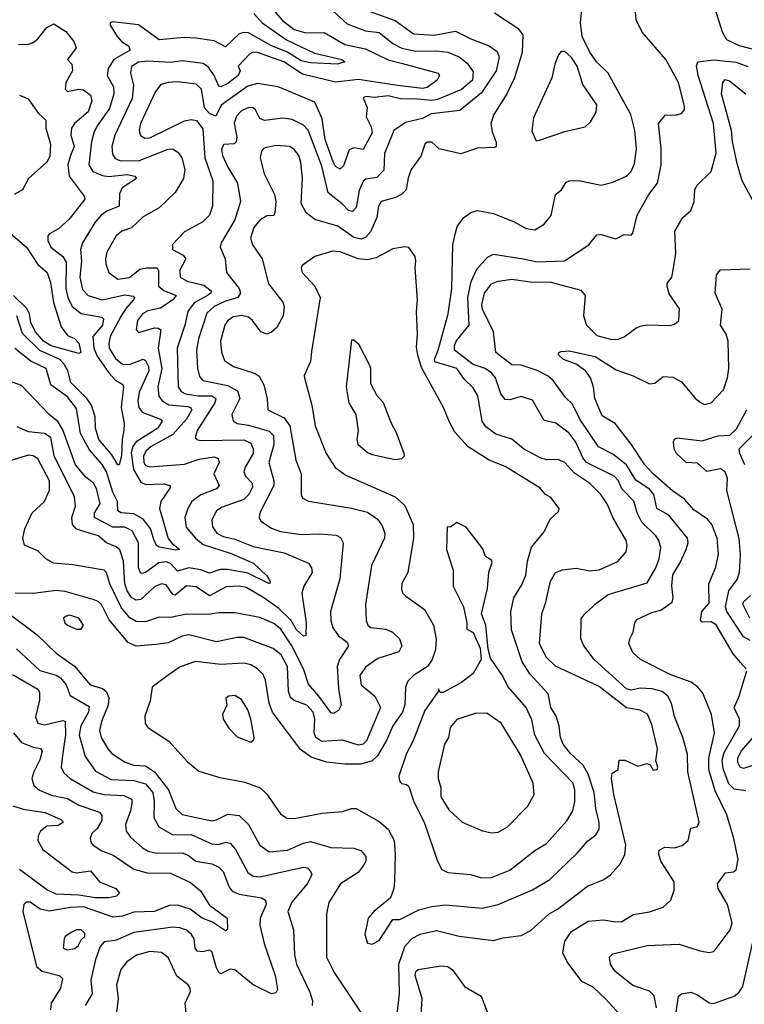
# Model space of a CAD drawing. Extents: x 1678759 to 1859541, y 384609 to 522867.
# Tile 260 of 466: x 1744516 to 1747679, y 499500 to 503799. Entities that reach past the tile are written whole.
import ezdxf

# ---------------------------------------------------------------- set-up
doc = ezdxf.new("R2010")
doc.units = 0

msp = doc.modelspace()

# ---------------------------------------------------------------- linework, layer by layer
at = {"layer": '0CON20XD'}
for points in [[(1746164, 499455), (1746174.8, 499545), (1746170.6, 499675), (1746199, 499755), (1746231.5, 499788.5), (1746265, 499806.2), (1746335, 499821.6), (1746435, 499796.5), (1746585, 499777.5), (1746625, 499789.5), (1746705, 499799.5), (1746747.4, 499822.6), (1746827.9, 499895), (1746863.6, 499915), (1746994.3, 500015.7), (1747065.3, 500044.7), (1747095.4, 500064.6), (1747138.6, 500115), (1747156.9, 500153.1), (1747162.6, 500195), (1747109.6, 500415), (1747098.9, 500485), (1747101.9, 500508.1), (1747128.8, 500525), (1747132.5, 500565), (1747157.5, 500565), (1747215, 500540), (1747255, 500550.6), (1747268.8, 500545), (1747281.5, 500521.5), (1747298.6, 500525), (1747301.9, 500535), (1747292.6, 500562.6), (1747300.8, 500615), (1747275, 500722), (1747256.6, 500766.6), (1747225, 500783.9), (1747165, 500794.7), (1747045, 500886.8), (1746855, 500975.4), (1746814.6, 501015), (1746784.6, 501075), (1746794.6, 501205), (1746812.8, 501255), (1746832.6, 501347.4), (1746855, 501384.3), (1746885, 501397.3), (1746945, 501403.8), (1747005, 501392.5), (1747045, 501396.5), (1747126.5, 501433.5), (1747162.7, 501475), (1747167.3, 501505), (1747163.1, 501525), (1747105.5, 501624.5), (1747081.4, 501681.4), (1747053.3, 501725), (1747004, 501775), (1746938.3, 501818.3), (1746895, 501865.3), (1746865, 501878.2), (1746815, 501877.3), (1746787.5, 501885), (1746715, 501925.3), (1746665, 501966.7), (1746595, 501988.8), (1746550.4, 502020.4), (1746534.8, 502045), (1746516, 502156), (1746495, 502191.8), (1746458, 502228), (1746424.7, 502275), (1746328.4, 502305), (1746326.3, 502315), (1746343.3, 502355), (1746386.5, 502515), (1746401.9, 502625), (1746407.2, 502815), (1746416.3, 502856.3), (1746426.4, 502895), (1746455, 502934.4), (1746485, 502956.7), (1746515, 502965.5), (1746585, 502952.5), (1746675, 502915.6), (1746726.5, 502886.5), (1746765, 502880.6), (1746805, 502905.7), (1746836.3, 502943.7), (1746854.5, 503035.5), (1746881.2, 503055), (1746901.3, 503088.7), (1746915, 503095.7), (1746955, 503097.1), (1747055, 503075.6), (1747105, 503089.4), (1747165, 503115.8), (1747184.6, 503135.4), (1747199.1, 503170.9), (1747208.9, 503235), (1747200.9, 503315), (1747183.4, 503385), (1747084.5, 503564.5), (1747033.2, 503615), (1747005, 503657.1), (1746971.9, 503725), (1746964.8, 503784.8), (1746975.4, 503905)], [(1747538.7, 503885), (1747582, 503745), (1747601.5, 503711.5), (1747655.9, 503685.9), (1747735, 503664.8)], [(1745885, 503836), (1745945, 503779.8), (1746025, 503749.4), (1746085, 503742.2), (1746145, 503695.3), (1746183.8, 503673.8), (1746245, 503660.6), (1746335, 503663.2), (1746385, 503657.3), (1746435, 503637), (1746469.1, 503609.1), (1746495, 503571.2), (1746492.2, 503535), (1746445, 503493.8), (1746339.7, 503450.3), (1746314.6, 503445.4), (1746235, 503453.6), (1746185, 503451.3), (1746125, 503466.7), (1746065, 503459.2), (1746026.7, 503463.3), (1746015, 503458), (1746032.3, 503415), (1746028.1, 503375), (1746050.8, 503330.8), (1746054.8, 503305), (1746015, 503232.1), (1745975, 503239.2), (1745955, 503230.4), (1745929.4, 503160.6), (1745915, 503145.6), (1745895, 503158.2), (1745885, 503178.2), (1745850.3, 503275), (1745837.1, 503365), (1745805, 503437.8), (1745645, 503505.6), (1745555, 503520.4), (1745512.3, 503507.7), (1745395.2, 503424.8), (1745372.5, 503377.5), (1745345, 503389.1), (1745323, 503413), (1745310.3, 503495), (1745287.3, 503517.3), (1745205, 503527.3), (1745165, 503524.3), (1745132.7, 503515), (1745108.6, 503485), (1745044.3, 503345), (1745038.4, 503315), (1745043.2, 503293.2), (1745061.9, 503281.9), (1745085, 503283), (1745235, 503356.6), (1745265, 503363.4), (1745287.9, 503357.9), (1745315, 503322), (1745324.4, 503195), (1745360, 503095), (1745358.5, 502985), (1745344.5, 502945), (1745315, 502916.4), (1745235, 502871.6), (1745183.4, 502816.6), (1745183.6, 502795), (1745230.2, 502770.2), (1745241.2, 502755), (1745215.3, 502705), (1745217.5, 502675), (1745247.2, 502657.2), (1745319.9, 502639.9), (1745352.2, 502615), (1745350, 502605), (1745336.7, 502595), (1745278, 502562), (1745250.2, 502525), (1745237.7, 502465), (1745204, 502365), (1745208.4, 502195), (1745221.1, 502175), (1745240.6, 502165), (1745295, 502156), (1745355, 502157), (1745373.1, 502145), (1745368, 502125), (1745291.2, 502005), (1745282.9, 501975), (1745288, 501965), (1745305, 501960.7), (1745495, 501964.8), (1745525, 501950), (1745535.9, 501925), (1745534.7, 501905), (1745500, 501845), (1745495.3, 501825), (1745501.5, 501805), (1745530.9, 501775), (1745532.5, 501757.5), (1745517.1, 501725), (1745495, 501703.9), (1745399.5, 501670.5), (1745375.7, 501654.3), (1745354.7, 501615), (1745357.2, 501585), (1745376.5, 501556.5), (1745405, 501542), (1745455, 501530.9), (1745535, 501498.7), (1745670.7, 501470.7), (1745777.1, 501425), (1745790, 501405), (1745793.3, 501385), (1745755.9, 501325), (1745748.4, 501295), (1745767, 501165), (1745765, 501110), (1745755, 501107.1), (1745725, 501134.3), (1745701.2, 501175), (1745647.9, 501227.9), (1745582.4, 501275), (1745505, 501318.8), (1745474.1, 501325.9), (1745417.5, 501322.5), (1745345, 501282.6), (1745287.3, 501322.7), (1745245, 501327.1), (1745195, 501285.9), (1745185, 501289.3), (1745155, 501331.5), (1745135, 501335.9), (1745105, 501322.2), (1745045, 501266.9), (1745025, 501263.6), (1745005, 501275.3), (1744985, 501304.6), (1744975.2, 501335), (1744970, 501435), (1744953.7, 501483.7), (1744937, 501497), (1744895, 501514.1), (1744859.6, 501545), (1744765, 501574.2), (1744747.5, 501595), (1744744.1, 501625), (1744760, 501675), (1744755.7, 501715), (1744667.5, 501895), (1744651.7, 501975), (1744625, 501991.7), (1744555, 501999.5), (1744505, 502020.9)], [(1746037.1, 503837.1), (1746154.5, 503794.5), (1746235, 503736.6), (1746325, 503730.7), (1746418.3, 503748.2), (1746484.8, 503714.7), (1746565, 503684.7), (1746600.1, 503660.1), (1746609.7, 503635), (1746596, 503575), (1746531.4, 503478.6), (1746437.5, 503402.5), (1746312.4, 503387.6), (1746275, 503366.8), (1746200.3, 503349.7), (1746149.4, 503315), (1746108.1, 503215), (1746105, 503141.9), (1746075, 503109.4), (1746027.4, 503102.6), (1746015, 503093.8), (1745997.5, 503052.5), (1745985, 502978.8), (1745968.5, 502961.5), (1745952.2, 502965), (1745924.3, 502994.3), (1745862.2, 503042.2), (1745835, 503158.5), (1745775.6, 503315.6), (1745755, 503337.9), (1745705, 503363.1), (1745665, 503368.8), (1745585, 503358.5), (1745565, 503367.1), (1745546.2, 503405), (1745535, 503413.2), (1745515, 503414.7), (1745485, 503400.5), (1745463.1, 503376.9), (1745453.1, 503346.9), (1745464.2, 503285), (1745461.5, 503265), (1745453, 503257), (1745407.1, 503252.9), (1745396.6, 503235), (1745401.7, 503205), (1745424.3, 503155), (1745466.7, 503085), (1745480.8, 503005), (1745455.7, 502925), (1745396.2, 502825), (1745391.8, 502805), (1745413.5, 502755), (1745418.9, 502695), (1745474.8, 502625), (1745480.8, 502605), (1745468.8, 502585), (1745415, 502569.4), (1745365, 502545.9), (1745333.1, 502516.9), (1745297.3, 502405), (1745287.5, 502355), (1745292.9, 502277.1), (1745301.2, 502241.2), (1745315, 502223.6), (1745425, 502201), (1745467.5, 502177.5), (1745477.1, 502145), (1745441.6, 502075), (1745447.7, 502047.7), (1745465, 502034.8), (1745515, 502028.9), (1745605, 502002.3), (1745623.7, 501983.7), (1745625, 501943.8), (1745603.6, 501865), (1745625.2, 501785.2), (1745625.2, 501765), (1745564.6, 501645), (1745561.8, 501625), (1745569.3, 501609.3), (1745615, 501578), (1745655, 501563.3), (1745745, 501550.5), (1745824.3, 501554.3), (1745897.7, 501547.7), (1745917.1, 501537.1), (1745927.9, 501515), (1745913.1, 501356.9), (1745872.9, 501215), (1745874.4, 501175.6), (1745883.1, 501143.1), (1745908.2, 501108.2), (1745945, 501080.6), (1745951.5, 501065), (1745911.6, 501005), (1745901.9, 500975), (1745907.9, 500877.9), (1745920, 500805), (1745908.3, 500781.7), (1745885, 500768.6), (1745875, 500773.1), (1745822.1, 500845), (1745777, 500897), (1745755.2, 500965), (1745704.8, 501065), (1745656.8, 501136.8), (1745625, 501162.4), (1745565, 501188.4), (1745455, 501208.9), (1745385, 501209.2), (1745341.5, 501201.5), (1745245, 501203.7), (1745175, 501188.1), (1745125, 501189.2), (1745065, 501169.8), (1745025, 501171.6), (1744997.3, 501187.3), (1744961, 501231), (1744910.4, 501335), (1744895.9, 501385), (1744885.7, 501395.7), (1744748.5, 501418.5), (1744664, 501425), (1744630, 501445), (1744595, 501480), (1744536.7, 501505), (1744530.8, 501535)], [(1747135.4, 499455.4), (1747073.4, 499523.4), (1747019.2, 499575), (1746969.7, 499599.7), (1746906.4, 499685), (1746887.1, 499725), (1746896.2, 499775), (1746925, 499817.3), (1746997.3, 499862.7), (1747065, 499869.1), (1747115, 499859.6), (1747145, 499861.8), (1747195, 499891.2), (1747265, 499903.8), (1747325, 499923.5), (1747358.1, 499955), (1747372.4, 499997.6), (1747372.5, 500035), (1747315, 500124.3), (1747305.6, 500155), (1747308.1, 500171.9), (1747332.5, 500185), (1747375, 500182.3), (1747407.1, 500192.9), (1747434.6, 500215.4), (1747445, 500268.8), (1747475, 500276), (1747481.5, 500295), (1747432.5, 500515), (1747431.5, 500591.5), (1747411.2, 500665), (1747375, 500756), (1747361.6, 500815), (1747345.6, 500845.6), (1747320, 500865), (1747277.5, 500877.5), (1747225, 500879.3), (1747185, 500871.4), (1747165, 500877), (1747023.1, 501005), (1746978.8, 501065), (1746965.6, 501095), (1746967.4, 501182.6), (1746983.3, 501205), (1747035, 501253.1), (1747085, 501288.7), (1747255, 501340.5), (1747293.3, 501405), (1747307.5, 501445), (1747314.8, 501494.8), (1747306, 501525), (1747293.2, 501545), (1747232, 501605), (1747210.8, 501645), (1747196.8, 501696.8), (1747145, 501750.4), (1747129.5, 501785), (1747110.3, 501805), (1746989.7, 501865), (1746974.9, 501884.9), (1746944, 501954), (1746915, 501993.4), (1746856.5, 502036.5), (1746805, 502048.5), (1746755, 502136.7), (1746705, 502152.7), (1746655, 502138.8), (1746635, 502140), (1746615.7, 502165.7), (1746593.3, 502235), (1746575, 502257.2), (1746547.5, 502275), (1746495, 502293), (1746414.8, 502355), (1746414, 502375), (1746421.7, 502395), (1746478.1, 502465), (1746472, 502585), (1746486.7, 502655), (1746511.2, 502708.8), (1746558.5, 502761.5), (1746585, 502775.3), (1746714.4, 502754.4), (1746775, 502741.3), (1746893.8, 502746.2), (1747000, 502815), (1747035, 502859.4), (1747055, 502861.2), (1747118, 502842), (1747155, 502860), (1747185, 502857.5), (1747193.2, 502866.8), (1747211.5, 502945), (1747262.5, 503035), (1747299.7, 503085), (1747316.2, 503165), (1747316.2, 503235), (1747304.5, 503345.5), (1747335, 503382.9), (1747377.6, 503382.4), (1747405, 503389.2), (1747418.6, 503405), (1747418.7, 503421.3), (1747392.2, 503525), (1747336.6, 503625), (1747233.4, 503743.4), (1747207.6, 503797.6), (1747203.7, 503835)], [(1745631.4, 503831.4), (1745663.1, 503795), (1745715, 503756.4), (1745765, 503741.3), (1745845, 503743.1), (1745935, 503690.4), (1746025, 503670.7), (1746125, 503623.1), (1746187.4, 503607.4), (1746343.1, 503565), (1746349.1, 503555), (1746339.2, 503535), (1746295, 503501.9), (1746275, 503498.8), (1746165, 503510.6), (1745995, 503537), (1745894.5, 503525.5), (1745750.6, 503560.6), (1745669.6, 503615), (1745555, 503654.7), (1745535, 503656.5), (1745521.1, 503648.9), (1745470, 503595), (1745478.2, 503575), (1745470, 503555), (1745425, 503520), (1745395, 503505.3), (1745385, 503508.2), (1745364.6, 503554.6), (1745340.6, 503590.6), (1745316.6, 503606.6), (1745225, 503619.5), (1745175, 503612.2), (1745075, 503617.1), (1745035, 503613.8), (1745005, 503594.3), (1744999.5, 503565), (1745013.3, 503513.3), (1745007.8, 503455), (1744931.7, 503295), (1744918.9, 503245), (1744920.9, 503210.9), (1744932.7, 503192.7), (1744953.7, 503183.7), (1745035, 503182.4), (1745165, 503233.7), (1745185, 503234.6), (1745208.7, 503218.7), (1745224.6, 503195), (1745236.8, 503145), (1745230.8, 503105), (1745195.3, 503044.7), (1745125, 502977.8), (1745055, 502938), (1745005, 502890), (1744962.5, 502875), (1744936.9, 502855), (1744896.7, 502783.3), (1744890.7, 502755), (1744891.9, 502731.9), (1744905.6, 502695), (1744945, 502666.2), (1744995, 502673.2), (1745041.1, 502708.9), (1745070, 502715), (1745116.7, 502715), (1745122.9, 502702.9), (1745122.4, 502635), (1745145, 502616.3), (1745198.9, 502595), (1745184.6, 502575), (1745130.5, 502539.5), (1745075, 502527.4), (1745052, 502515), (1745030.3, 502485), (1745024.7, 502444.7), (1745035, 502432.5), (1745105, 502452.5), (1745122, 502452), (1745132.1, 502445), (1745120.2, 502365), (1745137.2, 502275), (1745119.6, 502195), (1745123.7, 502155), (1745138, 502135), (1745166.8, 502116.8), (1745249.4, 502109.4), (1745262, 502105), (1745267.8, 502095), (1745244, 502055), (1745185, 501987.6), (1745090, 501935), (1745066.4, 501915), (1745057.3, 501892.7), (1745057.7, 501865), (1745065, 501852.4), (1745085, 501845.8), (1745235, 501858.4), (1745300.4, 501880.4), (1745365, 501889.5), (1745383.1, 501883.1), (1745386.9, 501865), (1745364.1, 501815), (1745386.4, 501765), (1745375, 501750), (1745306.5, 501723.5), (1745267.5, 501695), (1745250, 501665), (1745237.3, 501625), (1745243.2, 501583.2), (1745284.2, 501535), (1745317.9, 501507.9), (1745435, 501469.2), (1745537.5, 501425), (1745595, 501370.8), (1745609.5, 501345), (1745606.7, 501335), (1745512.5, 501382.5), (1745425, 501398.1), (1745391.5, 501398.5), (1745345, 501381.4), (1745306.5, 501396.5), (1745255, 501405.1), (1745205, 501390.9), (1745175, 501424.3), (1745155, 501432.1), (1745123, 501427), (1745065, 501384.3), (1745050, 501380), (1745043.4, 501383.4), (1745035.5, 501405.5), (1745035.1, 501454.9), (1745034.4, 501515), (1745006.7, 501566.7), (1744975, 501582.2), (1744923, 501583), (1744842.6, 501625), (1744843.1, 501645), (1744868.1, 501685), (1744852.1, 501752.1), (1744838.8, 501775), (1744805, 501800.8), (1744760.2, 501855), (1744705, 502007.9), (1744685, 502042.5), (1744645, 502075.5), (1744525, 502201.1), (1744463.8, 502223.8)], [(1745538.9, 503825), (1745574.7, 503784.7), (1745680.4, 503710.4), (1745802.5, 503652.5), (1745922, 503625), (1745936, 503615), (1745903.8, 503603.8), (1745785, 503610.3), (1745745, 503618.6), (1745685, 503657.1), (1745615, 503684.3), (1745515, 503741), (1745495, 503742.8), (1745475, 503736.4), (1745415, 503680.6), (1745365, 503706.9), (1745285, 503718.3), (1745235, 503720.7), (1745125, 503710.8), (1745035, 503775.7), (1744921.5, 503788.5), (1744911.2, 503785), (1744910.8, 503775), (1744942.1, 503725), (1744961.9, 503701.9), (1744990.8, 503685), (1744999.2, 503665), (1744927.6, 503625), (1744902.3, 503585), (1744898.6, 503555), (1744926, 503505), (1744927.6, 503475), (1744908.9, 503411.1), (1744854.2, 503335), (1744840.2, 503305), (1744829.6, 503265), (1744818.4, 503165), (1744835.5, 503135.5), (1744878.1, 503118.1), (1744905, 503114.6), (1744985, 503123), (1745018.6, 503115), (1745025.6, 503105), (1744963.8, 503065), (1744951.5, 503038.5), (1744951.2, 502985), (1744897.1, 502962.9), (1744872, 502945), (1744846.5, 502915), (1744790, 502825), (1744782.1, 502795), (1744785.6, 502745), (1744779, 502675), (1744790.9, 502620.9), (1744815, 502594.3), (1744875.9, 502575.9), (1744975, 502597.3), (1745012, 502592), (1745016.9, 502585), (1745013.8, 502575), (1744980.7, 502539.3), (1744957.6, 502502.4), (1744911.7, 502415), (1744904.8, 502385), (1744907.1, 502365), (1744935, 502318.8), (1744965, 502294.7), (1744995, 502293.4), (1745055, 502316.2), (1745065, 502310), (1745078.8, 502285), (1745079.4, 502265), (1745038.4, 502171.6), (1745032.6, 502135), (1745035.8, 502105), (1745051.5, 502085), (1745130.5, 502055), (1745138.9, 502045), (1745118.6, 502015), (1745025.2, 501955), (1745010.4, 501935), (1745003.3, 501906.7), (1745013.1, 501835), (1745045, 501779.1), (1745065, 501769.3), (1745145, 501772.7), (1745173.1, 501765), (1745173.8, 501755), (1745131.9, 501695), (1745127.3, 501665), (1745163.9, 501533.9), (1745181.5, 501511.5), (1745215.7, 501485), (1745197.4, 501482.6), (1745125, 501495.9), (1745112.9, 501502.9), (1745101.5, 501528.5), (1745087.2, 501577.2), (1745055, 501617.6), (1745015, 501641), (1744960, 501645), (1744944.8, 501654.8), (1744943.9, 501695), (1744923.6, 501735), (1744895.1, 501825.1), (1744876.5, 501856.5), (1744820.8, 501920.8), (1744781.9, 501991.9), (1744765, 502100.9), (1744725, 502151.6), (1744652.5, 502205), (1744631.3, 502275), (1744565, 502307.1), (1744495, 502363.2)], [(1746588.1, 503828.1), (1746690.9, 503760.9), (1746711.8, 503731.8), (1746710, 503655), (1746675.6, 503545), (1746642.5, 503475), (1746585.2, 503385), (1746573.3, 503345), (1746578.7, 503308.7), (1746595.8, 503264.2), (1746596, 503245), (1746589.7, 503240.3), (1746515, 503237.7), (1746442.3, 503212.3), (1746346.7, 503235), (1746315, 503264), (1746295, 503264), (1746285, 503255.8), (1746266.8, 503203.2), (1746225.6, 503145), (1746211.7, 503108.3), (1746202.9, 503055), (1746185, 503037.1), (1746157.3, 503022.7), (1746094.5, 503005), (1746082.7, 502985), (1746074.8, 502935), (1746047.6, 502872.4), (1746025, 502847.1), (1746005, 502840.5), (1745975, 502848), (1745905, 502897.1), (1745805, 502926.2), (1745766.5, 502955), (1745745.3, 502995.3), (1745751.1, 503105), (1745743.3, 503175), (1745734.2, 503205), (1745715, 503231.8), (1745695.5, 503245.5), (1745635, 503248.7), (1745582.5, 503237.5), (1745571.7, 503225), (1745565.8, 503195), (1745583.2, 503125), (1745629.2, 503035), (1745634.1, 503005), (1745630, 502955), (1745625, 502944), (1745595, 502942.9), (1745565, 502923.8), (1745538.7, 502891.3), (1745523.6, 502845), (1745532.8, 502815), (1745574.6, 502755), (1745601.8, 502645), (1745664.4, 502565), (1745670.6, 502545), (1745666.9, 502505), (1745638, 502455), (1745615.4, 502434.6), (1745595, 502425.6), (1745568.6, 502435), (1745533.1, 502485), (1745515, 502499.2), (1745485, 502507.6), (1745449.1, 502500.9), (1745425.5, 502485), (1745411.3, 502465), (1745392.5, 502395), (1745396.5, 502346.5), (1745410.6, 502310.6), (1745450, 502285), (1745543.7, 502253.7), (1745561.7, 502241.7), (1745582.5, 502205), (1745596.1, 502143.9), (1745599.4, 502095), (1745670.5, 502060.5), (1745695.5, 502025.5), (1745722, 501875), (1745745.3, 501815), (1745744.4, 501725), (1745750, 501710), (1745776.9, 501696.9), (1745965, 501665.9), (1746035, 501648), (1746078, 501618), (1746098.3, 501588.3), (1746110, 501555), (1746108.9, 501535), (1746051.3, 501415), (1746026, 501245), (1746028.2, 501175), (1746035.3, 501155.3), (1746048.6, 501145), (1746115, 501136.8), (1746144.2, 501124.2), (1746173.5, 501095), (1746184.4, 501065), (1746170.8, 501039.2), (1746079.9, 501010.1), (1746025, 500972.1), (1746000.8, 500935), (1746007.3, 500895), (1746066.1, 500845), (1746091.8, 500795), (1746029.7, 500650.3), (1746015, 500635.3), (1745995, 500631), (1745925, 500652.7), (1745835, 500646.5), (1745808.8, 500665), (1745801, 500685), (1745804.3, 500745), (1745797.6, 500775), (1745769.1, 500805), (1745715, 500825.8), (1745698.7, 500838.7), (1745689.6, 500865), (1745684.8, 500975), (1745657, 501025), (1745623.4, 501053.4), (1745495, 501100.5), (1745465, 501100.6), (1745375, 501081.8), (1745255, 501112.6), (1745225, 501106.9), (1745165, 501078.2), (1745110.5, 501070.5), (1745025, 501063.9), (1744989.4, 501079.4), (1744907.6, 501177.6), (1744873.9, 501245), (1744859, 501259), (1744836.7, 501266.7), (1744715, 501301.8), (1744675, 501306.6), (1744575, 501293.1), (1744496, 501294)], [(1744510.7, 503690.7), (1744555, 503692.2), (1744575, 503699.4), (1744595.7, 503715), (1744635, 503764.2), (1744665, 503780), (1744717.7, 503747.7), (1744753.4, 503703.4), (1744763.6, 503675), (1744724.4, 503625), (1744744.5, 503604.5), (1744747.1, 503575), (1744718.1, 503525), (1744714.3, 503495), (1744725, 503484.4), (1744775, 503495.6), (1744795, 503492.7), (1744825, 503468.9), (1744831.4, 503445), (1744815, 503396.7), (1744755, 503345.9), (1744741.9, 503325), (1744739.8, 503295), (1744754.4, 503245), (1744738.6, 503205), (1744726.1, 503165), (1744732.3, 503115), (1744798, 503028), (1744800, 503015), (1744731.8, 502928.2), (1744685.3, 502884.7), (1744646, 502864), (1744639.5, 502855), (1744638.8, 502835), (1744651.8, 502805), (1744704.3, 502764.3), (1744719.5, 502739.5), (1744717.2, 502625), (1744726.9, 502585), (1744745.8, 502545.8), (1744785, 502516.3), (1744875, 502499.2), (1744882.9, 502492.9), (1744877.4, 502465), (1744835.6, 502415), (1744840, 502365), (1744855, 502329.6), (1744905, 502256.8), (1744935, 502225.3), (1744966, 502206), (1744970, 502195), (1744960, 502105), (1744972.3, 502035), (1744971.5, 502005), (1744963.2, 501966.8), (1744961, 501895), (1744950, 501855), (1744944.4, 501854.4), (1744919.2, 501899.2), (1744861.1, 501965), (1744846.8, 502015), (1744845.2, 502065), (1744830, 502115), (1744809.5, 502145), (1744739.6, 502215), (1744725.9, 502265), (1744710.8, 502295), (1744691.4, 502315), (1744603.9, 502353.9), (1744528.2, 502428.2), (1744503.7, 502505)], [(1747296.4, 499483.6), (1747285, 499537.1), (1747265, 499557), (1747191.9, 499581.9), (1747114.5, 499645), (1747094.5, 499675), (1747090.6, 499705), (1747105, 499720), (1747255, 499756), (1747395, 499762.2), (1747485, 499732.9), (1747525, 499726), (1747545, 499730), (1747556.9, 499743.1), (1747616.7, 499825), (1747626.2, 499855), (1747605.4, 499935), (1747565.6, 500005), (1747562, 500025), (1747596.4, 500073.6), (1747631.3, 500078.7), (1747642.8, 500087.2), (1747651.7, 500131.7), (1747634, 500224), (1747603.4, 500326.6), (1747552.1, 500432.1), (1747524.9, 500524.9), (1747524.8, 500575), (1747548.8, 500685), (1747536.2, 500765), (1747498, 500858), (1747475.7, 500885), (1747446.5, 500906.5), (1747358.7, 500938.7), (1747226, 501005), (1747192, 501035), (1747174.5, 501074.5), (1747179.5, 501095), (1747193.3, 501125), (1747200.6, 501165), (1747210.4, 501179.6), (1747275, 501210.4), (1747315, 501221.1), (1747364.7, 501255.3), (1747369.1, 501275), (1747363, 501327), (1747367.1, 501375), (1747398.2, 501425), (1747425.4, 501485), (1747433.3, 501515), (1747431.8, 501535), (1747348.9, 501635), (1747297.2, 501665), (1747284.3, 501725), (1747265, 501748.4), (1747205, 501788.1), (1747165, 501854.7), (1747105, 501901.9), (1747043.1, 501933.1), (1746960.9, 502055), (1746929.2, 502119.2), (1746898.3, 502148.3), (1746845, 502223.3), (1746822.5, 502242.5), (1746775, 502266.7), (1746705, 502290.6), (1746665, 502291.5), (1746594.4, 502345), (1746584.4, 502435), (1746536.7, 502535), (1746533, 502555), (1746544.6, 502605), (1746576, 502645), (1746605, 502657.5), (1746665, 502665.4), (1746745, 502654.7), (1746835, 502652.2), (1746965, 502617.5), (1746984.4, 502595), (1746977.5, 502505), (1746990.4, 502465), (1747035, 502420), (1747095, 502403.3), (1747125, 502402.9), (1747155, 502413.3), (1747205, 502452.2), (1747225, 502460), (1747255, 502466.2), (1747355, 502463.1), (1747375, 502469.4), (1747392.9, 502485), (1747396.4, 502536.4), (1747351.3, 502601.3), (1747342.5, 502635), (1747342.8, 502647.2), (1747362.2, 502675), (1747368.5, 502705), (1747380.7, 502779.3), (1747375.6, 502875), (1747410, 502935), (1747445.6, 502965), (1747460, 503005), (1747463.6, 503055), (1747471.4, 503075), (1747535, 503136.2), (1747555.9, 503215.9), (1747544.4, 503345), (1747477.7, 503555), (1747470.8, 503595), (1747476.1, 503613.9), (1747545, 503623.8), (1747643.7, 503613.7), (1747694.8, 503594.8)], [(1746770, 503270), (1746785, 503272.5), (1746895, 503310.6), (1746985, 503331.4), (1747007.6, 503352.4), (1747032.2, 503395), (1747035, 503426.7), (1746974.4, 503515), (1746950, 503595), (1746925, 503633.1), (1746895, 503659.4), (1746880, 503660), (1746868, 503645), (1746851.8, 503605), (1746838.8, 503545), (1746759.4, 503370.6), (1746751.4, 503311.4), (1746770, 503270)], [(1747715, 503012.5), (1747669.7, 503095), (1747648.8, 503165), (1747626.9, 503265), (1747623, 503315), (1747579.5, 503475), (1747585.9, 503524.1), (1747595, 503537.1), (1747615, 503530.9), (1747685.5, 503475.5)], [(1744515, 503468.6), (1744552.7, 503452.7), (1744598.6, 503388.6), (1744629.8, 503359.8), (1744630.5, 503325), (1744650.3, 503255), (1744648.1, 503201.9), (1744635, 503177.1), (1744554.2, 503105), (1744528, 503055), (1744492.5, 503035)], [(1744476.9, 502865), (1744545.9, 502805.9), (1744595, 502730.3), (1744636.7, 502695), (1744651.5, 502651.5), (1744663.4, 502563.4), (1744697.4, 502457.4), (1744725, 502420), (1744755, 502406.9), (1744775, 502386.7), (1744783.9, 502346.1), (1744775, 502340.8), (1744653.3, 502375), (1744620, 502395), (1744586.1, 502435), (1744565.1, 502475), (1744559.2, 502515), (1744547.7, 502537.7), (1744489.2, 502595)], [(1746055, 499762), (1746085, 499778.6), (1746145, 499870), (1746175, 499869.2), (1746258.5, 499911.5), (1746315, 499927.1), (1746375, 499933.5), (1746535, 499919.3), (1746605, 499935.9), (1746755, 499999.3), (1746830.5, 500045), (1746949.9, 500160.1), (1746995, 500211.8), (1747030.8, 500239.2), (1747045.4, 500265), (1747045.9, 500294.1), (1747030.9, 500355), (1747023.4, 500425), (1746997.2, 500505), (1746975, 500543.1), (1746920.7, 500595), (1746888.7, 500635), (1746876.9, 500665), (1746870.3, 500715), (1746857.5, 500757.5), (1746834.5, 500795.5), (1746822.5, 500855), (1746743.2, 500943.2), (1746710, 500995), (1746662.6, 501135), (1746659.7, 501215), (1746673.1, 501275), (1746708.3, 501331.7), (1746726.1, 501373.9), (1746732.6, 501435), (1746750.8, 501495), (1746805, 501562.5), (1746832.4, 501617.6), (1746868.1, 501651.9), (1746870.8, 501665), (1746835, 501712.5), (1746811.2, 501725), (1746786.2, 501755), (1746635, 501847.1), (1746565.3, 501875.3), (1746473.5, 501933.5), (1746415, 501997.5), (1746392, 502042), (1746366.7, 502105), (1746270.7, 502280.7), (1746253.8, 502333.8), (1746248.3, 502368.3), (1746252.7, 502425), (1746247.8, 502525), (1746253.3, 502575), (1746242.5, 502715), (1746245.8, 502745), (1746242.5, 502765), (1746214.2, 502804.2), (1746197.3, 502807.3), (1746145, 502797.9), (1746071.8, 502758.2), (1746035, 502749.6), (1745993.8, 502753.8), (1745915, 502785.2), (1745882.2, 502787.8), (1745804.3, 502765), (1745749.2, 502725), (1745744.3, 502715), (1745748.6, 502695), (1745805.2, 502635.2), (1745827.8, 502585), (1745789.6, 502349.6), (1745785, 502306.7), (1745758.6, 502245), (1745759.4, 502235), (1745791.5, 502115), (1745806, 502025), (1745854.6, 501905), (1745893.4, 501843.4), (1745939.9, 501809.9), (1746155.2, 501715.2), (1746197, 501677), (1746233.9, 501595), (1746235.4, 501535), (1746210.6, 501385), (1746185, 501336.7), (1746182.1, 501312.1), (1746186.8, 501296.8), (1746201.4, 501281.4), (1746283.6, 501223.6), (1746322.7, 501155), (1746333.4, 501093.4), (1746331.5, 501048.5), (1746317.3, 501005), (1746296, 500975), (1746235, 500935.5), (1746210.2, 500909.8), (1746200.9, 500885), (1746197.6, 500807.6), (1746187.9, 500775), (1746144.7, 500715), (1746118.8, 500655), (1746077.4, 500585), (1746055, 500562.9), (1746005, 500548.1), (1745935, 500548.2), (1745855, 500557.1), (1745788.7, 500578.7), (1745742.1, 500612.1), (1745620, 500775), (1745604.8, 500815), (1745589.2, 500915), (1745579.1, 500939.1), (1745554.8, 500964.8), (1745525, 500981.2), (1745495, 500989.3), (1745395, 500983.1), (1745284.1, 500995.9), (1745217.3, 500972.7), (1745164, 500936), (1745094, 500885), (1745085.7, 500825), (1745062.9, 500757.1), (1745063.5, 500725), (1745075, 500708.6), (1745168, 500648), (1745248.1, 500558.1), (1745298, 500518), (1745390.3, 500490.3), (1745499.3, 500469.3), (1745565.6, 500445), (1745595, 500417.8), (1745655, 500331.4), (1745682.3, 500312.3), (1745715, 500310.4), (1745835.9, 500334.1), (1745925, 500341.8), (1745965, 500354.2), (1745985, 500354.2), (1746085, 500298.4), (1746124, 500264), (1746150.9, 500215), (1746155.5, 500155), (1746152, 500038), (1746149.6, 500005), (1746135.5, 499964.5), (1746062.5, 499905), (1746037.5, 499875), (1746022.5, 499805), (1746035, 499766.7), (1746055, 499762)], [(1747687.5, 500965), (1747661.7, 500991.7), (1747630.2, 501030.2), (1747555.9, 501155.9), (1747535, 501170), (1747495, 501168.1), (1747487.5, 501177.5), (1747494, 501215), (1747525, 501251.2), (1747523.5, 501335), (1747555, 501408.8), (1747565.7, 501464.3), (1747560, 501535), (1747536.6, 501595), (1747517.8, 501617.8), (1747458.6, 501658.6), (1747417.5, 501705), (1747365, 501741.1), (1747281.6, 501815), (1747245.3, 501855), (1747185.5, 501945.5), (1747115.3, 502035.3), (1747059.2, 502069.2), (1747026, 502145), (1747020.4, 502195), (1747007.7, 502235), (1746985.4, 502265), (1746944.8, 502294.8), (1746889.2, 502315), (1746868, 502335), (1746870, 502345), (1746879.5, 502350.5), (1746915, 502352.5), (1747027.5, 502327.5), (1747120.3, 502270.3), (1747193.6, 502243.6), (1747265, 502208.5), (1747288.5, 502211.5), (1747325, 502240.6), (1747367.3, 502237.3), (1747405, 502217.1), (1747465, 502146), (1747487.9, 502127.9), (1747505, 502118), (1747535, 502126.2), (1747588.1, 502181.9), (1747605.3, 502235), (1747610.8, 502275), (1747609.2, 502395), (1747599.4, 502425), (1747575.4, 502465), (1747581.9, 502535), (1747552.3, 502605), (1747558.2, 502685), (1747575, 502706.2), (1747705, 502711.5)], [(1746155, 501878.8), (1746185, 501883.3), (1746195.8, 501894.2), (1746194, 501905), (1746160.6, 501995), (1746138.6, 502035), (1746104.2, 502125), (1746076.5, 502156.5), (1746048.5, 502208.5), (1746048.6, 502275), (1746042, 502295), (1745998.3, 502378.3), (1745975, 502400), (1745965, 502400), (1745941.1, 502195), (1745953.1, 502125), (1745982.9, 502075), (1745993.3, 502005), (1745987.5, 501965), (1745992.5, 501945), (1746035, 501909.4), (1746055, 501900), (1746155, 501878.8)], [(1747705, 501088.1), (1747675, 501104.7), (1747602.1, 501215), (1747597.6, 501235), (1747612.1, 501305), (1747647.4, 501355), (1747658.7, 501385), (1747662.9, 501462.9), (1747655.9, 501534.1), (1747603, 501743), (1747605.7, 501795.7), (1747595, 501824.4), (1747575, 501838.1), (1747515, 501825.6), (1747475, 501861.8), (1747425, 501865.8), (1747382.9, 501905), (1747372.9, 501925), (1747370, 501955), (1747375, 501967.5), (1747386.4, 501973.6), (1747495, 501959.2), (1747565, 501982), (1747615.2, 501984.8), (1747645, 502011.5), (1747690.6, 502095)], [(1747681.1, 501855), (1747659, 501905), (1747656.9, 501925), (1747775.3, 502045)], [(1744530.8, 501535), (1744538.1, 501575), (1744571.3, 501645), (1744625.2, 501694.8), (1744647, 501745), (1744646, 501785), (1744595, 501880.9), (1744575, 501894.7), (1744555, 501896.6), (1744385, 501846.2)], [(1746531.5, 500051.5), (1746575, 500052.9), (1746655, 500085.4), (1746765, 500171.2), (1746815, 500201.8), (1746905, 500301.1), (1746930.7, 500345), (1746939.4, 500385), (1746938.9, 500435), (1746931.9, 500465), (1746807.1, 500595), (1746764.3, 500675), (1746751.6, 500741.6), (1746726.9, 500795), (1746647, 500887), (1746625, 500931.9), (1746571.2, 501011.2), (1746560.5, 501050.5), (1746550.3, 501155), (1746532, 501205), (1746557.9, 501315), (1746563.3, 501386.7), (1746579.2, 501429.2), (1746575, 501438.8), (1746548.8, 501455), (1746537.6, 501487.6), (1746465, 501582.5), (1746425, 501603.3), (1746397, 501583), (1746382.5, 501585), (1746378.5, 501485), (1746408.5, 501395), (1746408.2, 501325), (1746453.1, 501235), (1746467.5, 501165), (1746467.5, 501137.5), (1746495, 501123.3), (1746526.2, 501055), (1746531.2, 501005), (1746495, 500944), (1746445, 500904.4), (1746365, 500861.2), (1746351.2, 500861.2), (1746345, 500877.5), (1746342.5, 500865), (1746285, 500782.9), (1746232.5, 500647.5), (1746204.8, 500595), (1746171.9, 500495), (1746174.4, 500475), (1746183.4, 500463.4), (1746205, 500458.8), (1746215, 500450), (1746236.3, 500383.7), (1746282.3, 500295), (1746340.5, 500125), (1746358.3, 500088.3), (1746385, 500075.5), (1746485, 500066.7), (1746531.5, 500051.5)], [(1747703.5, 501185), (1747673.2, 501246.8), (1747675, 501256.2), (1747705.4, 501284.6)], [(1744465, 501208.7), (1744592.7, 501112.7), (1744675, 501032.5), (1744756.1, 500976.1), (1744824.4, 500895), (1744878.3, 500878.3), (1744895, 500864.4), (1744905, 500837.5), (1744903.1, 500805), (1744873.7, 500735), (1744864.7, 500695), (1744871.8, 500665), (1744900.4, 500615), (1744918.9, 500595), (1744977.3, 500557.3), (1745015, 500543.8), (1745065, 500540.4), (1745104.9, 500514.9), (1745165.4, 500435.4), (1745197.8, 500355), (1745225, 500327.8), (1745355, 500301.1), (1745375, 500304.6), (1745425, 500329.3), (1745475, 500324.1), (1745514.6, 500285), (1745565, 500194.5), (1745605, 500165.4), (1745685, 500173.2), (1745755, 500203.2), (1745785, 500209.8), (1745875, 500184.7), (1745975, 500181.1), (1746005, 500171.2), (1746026.7, 500145), (1746026.5, 500125), (1746016.2, 500103.8), (1745993.8, 500075), (1745916.2, 500025), (1745865.3, 499944.7)], [(1744785, 501138), (1744794.3, 501155), (1744775, 501185.5), (1744735, 501198.5), (1744718.8, 501195), (1744708, 501185), (1744712.9, 501165), (1744725, 501154.4), (1744765, 501138.1), (1744785, 501138)], [(1744502, 501052), (1744605, 500957.6), (1744675, 500937.2), (1744695, 500925.3), (1744719.8, 500895), (1744737.3, 500847.3), (1744819.3, 500799.3), (1744817, 500775), (1744783, 500715), (1744776.1, 500675), (1744801.5, 500581.5), (1744847.7, 500517.7), (1744915, 500480.6), (1745015, 500476.4), (1745065, 500462.6), (1745097, 500425), (1745103.8, 500385), (1745101.8, 500315), (1745124.4, 500274.4), (1745185, 500240), (1745265, 500240.4), (1745355, 500199.8), (1745382.1, 500197.9), (1745417.1, 500207.1), (1745435, 500203.4), (1745458.4, 500175), (1745511.8, 500075), (1745535, 500058.8), (1745565, 500055.7), (1745755, 500098.4), (1745772, 500095), (1745789.2, 500075), (1745792, 500065), (1745771.5, 500025), (1745704.1, 499945), (1745686.5, 499905), (1745712.1, 499825), (1745715.9, 499715), (1745724.2, 499675), (1745782.9, 499552.9), (1745794.3, 499515), (1745792.5, 499495)], [(1747685, 500431.1), (1747635, 500438.7), (1747612.1, 500462.1), (1747587.2, 500527.2), (1747582.4, 500565), (1747590.4, 500599.6), (1747658.4, 500715), (1747658.4, 500745), (1747635.3, 500795), (1747655, 500840), (1747690, 500955)], [(1744485, 500940), (1744596, 500875), (1744603.1, 500863.1), (1744602.5, 500827.5), (1744585.4, 500755), (1744595, 500727.8), (1744625, 500720.3), (1744705, 500739.2), (1744715.3, 500735.3), (1744716.4, 500675), (1744705, 500598), (1744697.7, 500535), (1744709.7, 500509.7), (1744737.3, 500485), (1744837.3, 500427.3), (1744885, 500415.8), (1744971.4, 500411.4), (1745003.8, 500395), (1745007.7, 500385), (1745000, 500345), (1744978.7, 500285), (1744981.6, 500255), (1744999.7, 500229.7), (1745052.3, 500182.3), (1745077.8, 500167.8), (1745115, 500159.8), (1745225, 500160.9), (1745251, 500151), (1745285, 500125.3), (1745355, 500113.4), (1745385, 500098.9), (1745405, 500080), (1745431, 500011), (1745443.8, 499993.8), (1745475, 499980.7), (1745571.2, 499965), (1745588.6, 499955), (1745592.3, 499935), (1745565.8, 499875), (1745564.7, 499845), (1745583.5, 499765), (1745631.1, 499625), (1745642, 499565), (1745635, 499550), (1745615, 499546), (1745534.7, 499584.7), (1745455, 499650.7), (1745435, 499652.6), (1745395, 499632.9), (1745385, 499638.6), (1745375, 499658.6), (1745355, 499730.8), (1745345, 499735.4), (1745315, 499728.4), (1745291.3, 499731.3), (1745282.4, 499745), (1745278.1, 499785), (1745266.7, 499805), (1745245, 499823.6), (1745215, 499832.9), (1745185, 499836.2), (1745015, 499813.3), (1744935, 499777.9), (1744885, 499773.1), (1744867.3, 499752.7), (1744847.6, 499695), (1744826.9, 499605), (1744833.4, 499545), (1744802.5, 499495)], [(1745525, 500644.2), (1745538, 500655), (1745539.2, 500665), (1745525.4, 500745), (1745511.5, 500785), (1745485, 500830.8), (1745455, 500847.5), (1745427.5, 500845), (1745416.2, 500835), (1745420, 500805), (1745402, 500765), (1745404.2, 500745), (1745429.2, 500705), (1745465, 500667.5), (1745525, 500644.2)], [(1746575, 500248.1), (1746605, 500251.9), (1746645.8, 500275), (1746734.2, 500365), (1746761.4, 500415), (1746757.3, 500465), (1746701.3, 500591.3), (1746617.3, 500727.3), (1746555, 500771.2), (1746505, 500769.4), (1746425, 500743.1), (1746395, 500708.8), (1746388.5, 500665), (1746370.8, 500635), (1746342.5, 500515), (1746343.3, 500485), (1746354.5, 500445), (1746354.5, 500405.5), (1746389.3, 500349.3), (1746448, 500295), (1746536.6, 500256.6), (1746575, 500248.1)], [(1744489.4, 500685), (1744525, 500642.9), (1744575, 500621.6), (1744606.5, 500616.5), (1744614.6, 500605), (1744605, 500567.1), (1744577.5, 500515), (1744569.6, 500485), (1744578.8, 500455), (1744603.5, 500435), (1744653.4, 500413.4), (1744725, 500397.7), (1744775, 500368.8), (1744865, 500337.9), (1744874.7, 500324.7), (1744875, 500302.5), (1744855, 500267.8), (1744830.6, 500245), (1744824.4, 500225), (1744827.8, 500205), (1744837.8, 500195), (1744875, 500169.4), (1744925, 500151.4), (1745015, 500089.3), (1745073.3, 500073.3), (1745175, 500071.8), (1745261.8, 500031.8), (1745305.5, 499995), (1745345, 499932), (1745421.9, 499875), (1745424, 499826), (1745415, 499820), (1745357.9, 499857.9), (1745313.2, 499875), (1745261.1, 499915), (1745205, 499933), (1745168.7, 499931.3), (1745105, 499904.4), (1745015, 499902.2), (1744965, 499884.4), (1744925, 499880.5), (1744795, 499924.5), (1744738.1, 499921.9), (1744645, 499906.1), (1744605.7, 499915.7), (1744562.5, 499945), (1744545, 499945.7), (1744534.4, 499935), (1744529.5, 499905), (1744590, 499665), (1744613.9, 499643.9), (1744688, 499625), (1744703, 499613), (1744695, 499570.8), (1744653.2, 499505), (1744650.3, 499475)], [(1747735, 500548), (1747675, 500529.3), (1747661.1, 500535), (1747650.6, 500555), (1747651.4, 500575), (1747665, 500605.3), (1747726.1, 500675)], [(1744486.8, 500366.8), (1744532.1, 500352.1), (1744627.8, 500337.8), (1744696.3, 500306.3), (1744707.3, 500295), (1744685, 500280.8), (1744635, 500278.1), (1744606.7, 500255), (1744596.6, 500235), (1744595.9, 500215), (1744617.9, 500175), (1744745, 500077.8), (1744765, 500074.2), (1744825, 500083.1), (1744864.3, 500034.3), (1744935.8, 500005), (1744952.5, 499985), (1744938.6, 499971.4), (1744905, 499964.3), (1744845.8, 499964.2), (1744775, 499976.5), (1744675, 499980), (1744635, 499999.8), (1744515, 500088)], [(1745865.3, 499944.7), (1745856, 499895), (1745855.6, 499705.6), (1745888.3, 499638.3), (1746005, 499463.3)], [(1744725, 499737.1), (1744755, 499742.7), (1744771.5, 499755), (1744785, 499781.2), (1744800, 499795), (1744800.7, 499810.7), (1744784.1, 499824.1), (1744765, 499824.2), (1744744, 499815), (1744715, 499795.7), (1744710, 499785), (1744705.8, 499745), (1744725, 499737.1)], [(1747380.9, 499465), (1747391.9, 499535), (1747404.5, 499545.5), (1747445, 499552.9), (1747475, 499540.9), (1747525, 499505.9), (1747545, 499503.5), (1747635, 499535.3), (1747655, 499551.3), (1747672.6, 499577.4), (1747714.4, 499765)], [(1745242.7, 499462.7), (1745238.7, 499505), (1745262.2, 499555), (1745260.5, 499570.5), (1745252, 499585), (1745201.9, 499621.9), (1745165, 499704.3), (1745135, 499726.1), (1745085, 499729.7), (1745026.4, 499713.6), (1744983.8, 499685), (1744958.2, 499651.8), (1744939.6, 499585), (1744946, 499525), (1744933.8, 499415)], [(1746268.4, 499455), (1746272.8, 499525), (1746241.8, 499625), (1746245, 499642.5), (1746255, 499652.2), (1746355, 499668.1), (1746385.4, 499665.4), (1746405, 499650.8), (1746457.8, 499577.8), (1746530, 499535), (1746591.1, 499375)]]:
    msp.add_lwpolyline(points, dxfattribs=at)

doc.saveas('drawing.dxf')
